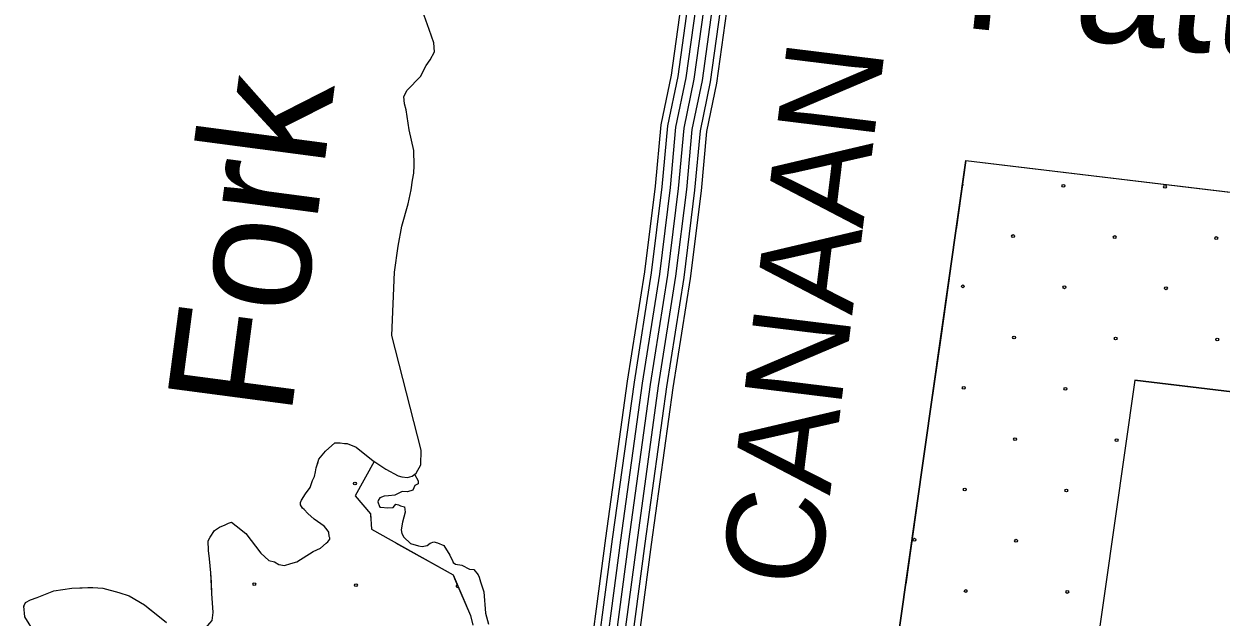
# Model space of a CAD drawing. Extents: x 1551132 to 1791609, y 378168 to 563823.
# Drawn here: x 1612726 to 1617256, y 452730 to 454976 of the extents above; entities that cross this region are included whole.
import ezdxf

# ---------------------------------------------------------------- set-up
doc = ezdxf.new("R2010")
doc.units = 0
for name, color, linetype in [('DESIGN - DRAINAGE - Bridges and Cross Drains Size Text', 7, 'Continuous'), ('DESIGN - EROSION CONTROL - Devices', 7, 'Continuous'), ('DESIGN - ROW - Right-of-Way and Easement Labels', 7, 'Continuous'), ('DESIGN - SCRATCH - User 1', 7, 'Continuous'), ('DESIGN - TRANSPORTATION - Text', 7, 'Continuous'), ('SURVEY - CONTOURS - Index with Text', 7, 'Continuous'), ('SURVEY - VEGETATION - Features with Text', 7, 'Continuous')]:
    doc.layers.add(name, color=color, linetype=linetype)

msp = doc.modelspace()

# ---------------------------------------------------------------- linework, layer by layer
at = {"layer": 'DESIGN - EROSION CONTROL - Devices'}
for centre in [(1616658.914, 454363.143), (1616658.914, 454363.143), (1617043.467, 454359.41), (1617043.467, 454359.41), (1616468.504, 454172.733), (1616468.504, 454172.733), (1616853.057, 454169), (1616853.057, 454169), (1617237.61, 454165.266), (1617237.61, 454165.266), (1616278.094, 453982.324), (1616278.094, 453982.324), (1616662.647, 453978.59), (1616662.647, 453978.59), (1617047.2, 453974.857), (1617047.2, 453974.857), (1616472.237, 453788.181), (1616472.237, 453788.181), (1616856.79, 453784.447), (1616856.79, 453784.447), (1617241.343, 453780.713), (1617241.343, 453780.713), (1616281.828, 453597.771), (1616281.828, 453597.771), (1616666.381, 453594.037), (1616666.381, 453594.037), (1616475.971, 453403.628), (1616475.971, 453403.628), (1616860.524, 453399.894), (1616860.524, 453399.894), (1613978.243, 453235.619), (1613978.243, 453235.619), (1616285.561, 453213.218), (1616285.561, 453213.218), (1616670.114, 453209.484), (1616670.114, 453209.484), (1616095.151, 453022.808), (1616095.151, 453022.808), (1616479.704, 453019.075), (1616479.704, 453019.075), (1613597.424, 452854.8), (1613597.424, 452854.8), (1613981.977, 452851.066), (1613981.977, 452851.066), (1616289.295, 452828.665), (1616289.295, 452828.665), (1616673.848, 452824.931), (1616673.848, 452824.931)]:
    msp.add_circle(centre, 5.28, dxfattribs=at)
for centre, start, end in [((1616274.361, 454366.877), 291.482825, 52.349678), ((1614366.53, 452847.333), 99.934576, 306.622871)]:
    msp.add_arc(centre, 5.28, start, end, dxfattribs=at)
at = {"layer": 'DESIGN - SCRATCH - User 1'}
for points in [[(1615757.501, 450709.305), (1616289.999, 454458.454)], [(1616289.999, 454458.454), (1618588.012, 454183.248)], [(1618588.012, 454183.248), (1618814.015, 453400.803), (1616929.351, 453626.507)], [(1616929.351, 453626.507), (1616398.636, 449889.934)], [(1613437.582, 452717.39), (1613441.882, 452747.407), (1613436.582, 452819.618), (1613433.341, 452897.811), (1613427.841, 452949.971), (1613424.158, 452982.08), (1613422.508, 453018.173), (1613430.649, 453032.115), (1613446.907, 453057.999), (1613465.04, 453069.841), (1613487.148, 453079.633), (1613499.214, 453085.516), (1613511.264, 453089.4), (1613529.138, 453075.183), (1613564.879, 453046.757), (1613622.195, 452972.013), (1613651.935, 452943.646), (1613673.91, 452939.412), (1613689.826, 452929.221), (1613711.801, 452924.987), (1613735.892, 452932.754), (1613757.958, 452938.537), (1613820.39, 452977.972), (1613847.506, 452990.664), (1613868.73, 453009.539), (1613875.364, 453014.748), (1613882.897, 453025.431), (1613882.547, 453029.49), (1613880.988, 453035.465), (1613879.147, 453051.524), (1613869.28, 453065.649), (1613861.356, 453073.749), (1613823.582, 453100.192), (1613799.782, 453122.484), (1613785.916, 453136.659), (1613779.966, 453142.734), (1613772.083, 453154.843), (1613771.574, 453163.527), (1613776.258, 453172.835), (1613790.499, 453196.736), (1613808.749, 453220.595), (1613817.007, 453246.562), (1613825.165, 453262.513), (1613828.798, 453280.096), (1613831.481, 453294.513), (1613835.606, 453306.497), (1613841.823, 453328.481), (1613866.131, 453358.29), (1613902.463, 453389.974), (1613922.479, 453389.774), (1613938.462, 453387.599), (1613949.304, 453387.024), (1613982.353, 453373.116), (1614045.901, 453322.356), (1614050.56, 453319.306), (1613978.445, 453189.086), (1614036.493, 453120.859), (1614040.843, 453062.791), (1614349.502, 452889.995), (1614415.992, 452735.449), (1614424.701, 452699.157)], [(1612768.639, 452668.205), (1612729.224, 452730.74), (1612725.607, 452770.857), (1612731.749, 452784.825), (1612749.857, 452794.658), (1612775.973, 452804.408), (1612838.263, 452829.817), (1612906.403, 452839.134), (1612986.484, 452842.31), (1613024.492, 452839.918), (1613084.374, 452823.259), (1613124.273, 452810.825), (1613181.98, 452776.158), (1613265.386, 452709.156)]]:
    msp.add_lwpolyline(points, dxfattribs=at)
at = {"layer": 'DESIGN - TRANSPORTATION - Text'}
for points in [[(1614128.392, 454036.283), (1614141.358, 454134.352), (1614156.108, 454210.354), (1614178.941, 454294.298), (1614191.474, 454348.275), (1614195.832, 454384.309), (1614201.032, 454410.276), (1614202.382, 454440.352), (1614200.932, 454496.487), (1614183.682, 454574.822), (1614172.416, 454651.099), (1614165.324, 454673.45), (1614162.683, 454700.65), (1614175.141, 454725.226), (1614225.681, 454776.811), (1614248.106, 454818.662), (1614262.331, 454840.562), (1614278.63, 454870.455), (1614276.964, 454904.539), (1614259.439, 454954.824), (1614234.106, 455025.234)], [(1613437.582, 452717.39), (1613441.882, 452747.407), (1613436.582, 452819.618), (1613433.341, 452897.811), (1613427.841, 452949.971), (1613424.158, 452982.08), (1613422.508, 453018.173), (1613430.649, 453032.115), (1613446.907, 453057.999), (1613465.04, 453069.841), (1613487.148, 453079.633), (1613499.214, 453085.516), (1613511.264, 453089.4), (1613529.138, 453075.183), (1613564.879, 453046.757), (1613622.195, 452972.013), (1613651.935, 452943.646), (1613673.91, 452939.412), (1613689.826, 452929.221), (1613711.801, 452924.987), (1613735.892, 452932.754), (1613757.958, 452938.537), (1613820.39, 452977.972), (1613847.506, 452990.664), (1613868.73, 453009.539), (1613875.364, 453014.748), (1613882.897, 453025.431), (1613882.547, 453029.49), (1613880.988, 453035.465), (1613879.147, 453051.524), (1613869.28, 453065.649), (1613861.356, 453073.749), (1613823.582, 453100.192), (1613799.782, 453122.484), (1613785.916, 453136.659), (1613779.966, 453142.734), (1613772.083, 453154.843), (1613771.574, 453163.527), (1613776.258, 453172.835), (1613790.499, 453196.736), (1613808.749, 453220.595), (1613817.007, 453246.562), (1613825.165, 453262.513), (1613828.798, 453280.096), (1613831.481, 453294.513), (1613835.606, 453306.497), (1613841.823, 453328.481), (1613866.131, 453358.29), (1613902.463, 453389.974), (1613922.479, 453389.774), (1613938.462, 453387.599), (1613949.304, 453387.024), (1613982.353, 453373.116), (1614045.901, 453322.356), (1614095.625, 453289.772), (1614141.416, 453265.255), (1614155.382, 453261.096), (1614177.373, 453258.863), (1614194.456, 453263.846), (1614209.556, 453274.563), (1614227.872, 453306.439), (1614228.414, 453361.615), (1614117.592, 453796.31), (1614128.392, 454036.283)], [(1614204.039, 453270.646), (1614217.281, 453246.429), (1614217.164, 453234.404), (1614205.098, 453228.52), (1614196.923, 453210.562), (1614176.848, 453204.761), (1614156.84, 453204.97), (1614128.683, 453191.228), (1614104.65, 453189.478), (1614088.617, 453187.636), (1614072.551, 453181.794), (1614065.668, 453171.46), (1614064.393, 453165.844), (1614070.442, 453148.06), (1614072.351, 453146.151), (1614076.201, 453145.676), (1614102.2, 453143.401), (1614122.233, 453145.201), (1614132.349, 453157.118), (1614142.341, 453155.01), (1614150.307, 453150.927), (1614166.274, 453146.752), (1614168.082, 453126.693), (1614157.707, 453088.717), (1614153.424, 453060.708), (1614155.29, 453046.657), (1614163.157, 453032.549), (1614188.94, 453008.231), (1614218.881, 452999.906), (1614232.872, 452997.756), (1614250.921, 453001.573), (1614263.005, 453009.465), (1614277.071, 453015.331), (1614291.037, 453011.181), (1614314.953, 453000.914), (1614336.619, 452964.614), (1614348.394, 452940.438), (1614350.352, 452936.413), (1614358.302, 452930.321), (1614382.277, 452926.063), (1614412.151, 452911.721), (1614428.142, 452909.554), (1614443.959, 452889.345), (1614447.883, 452881.295), (1614453.708, 452863.194), (1614465.35, 452824.993), (1614472.566, 452744.758), (1614484.166, 452702.548)], [(1612768.639, 452668.205), (1612729.224, 452730.74), (1612725.607, 452770.857), (1612731.749, 452784.825), (1612749.857, 452794.658), (1612775.973, 452804.408), (1612838.263, 452829.817), (1612906.403, 452839.134), (1612986.484, 452842.31), (1613024.492, 452839.918), (1613084.374, 452823.259), (1613124.273, 452810.825), (1613181.98, 452776.158), (1613265.386, 452709.156)]]:
    msp.add_lwpolyline(points, dxfattribs=at)
at = {"layer": 'SURVEY - CONTOURS - Index with Text'}
for points in [[(1615249.258, 455320.109), (1615174.509, 454781.736), (1615135.585, 454593.882), (1615114.219, 454362.1), (1615074.186, 454036.8), (1615008.712, 453623.448), (1614926.606, 453028.207), (1614844.241, 452407.533), (1614761.575, 451755.674), (1614637.986, 450886.084), (1614629.053, 450822.358)], [(1615274.757, 455316.825), (1615199.867, 454777.353), (1615161.059, 454590.081), (1615139.793, 454359.35), (1615099.652, 454033.217), (1615034.153, 453619.673), (1614952.088, 453024.757), (1614869.748, 452404.216), (1614787.058, 451752.249), (1614663.452, 450882.484), (1614654.886, 450821.416)], [(1615305.506, 455312.867), (1615230.425, 454772.07), (1615191.767, 454585.498), (1615170.617, 454356.034), (1615130.36, 454028.892), (1615064.819, 453615.131), (1614982.813, 453020.599), (1614900.489, 452400.232), (1614817.782, 451748.115), (1614694.151, 450878.151), (1614686.218, 450821.583)], [(1615336.256, 455308.909), (1615260.99, 454766.786), (1615222.475, 454580.915), (1615201.442, 454352.717), (1615161.059, 454024.575), (1615095.485, 453610.589), (1615013.529, 453016.44), (1614931.23, 452396.241), (1614848.507, 451743.982), (1614724.842, 450873.818), (1614612.061, 450069.646), (1614520.671, 449367.403)], [(1615336.256, 455308.909), (1615260.99, 454766.786), (1615222.475, 454580.915), (1615201.442, 454352.717), (1615161.059, 454024.575), (1615095.485, 453610.589), (1615013.529, 453016.44), (1614931.23, 452396.241), (1614848.507, 451743.982), (1614724.842, 450873.818), (1614716.884, 450817.058)], [(1615367.005, 455304.95), (1615291.556, 454761.503), (1615253.182, 454576.331), (1615232.266, 454349.4), (1615191.758, 454020.258), (1615126.151, 453606.047), (1615044.245, 453012.282), (1614961.971, 452392.249), (1614879.231, 451739.849), (1614755.533, 450869.484), (1614747.867, 450814.816)], [(1615397.754, 455300.992), (1615322.114, 454756.219), (1615283.89, 454571.748), (1615263.09, 454346.083), (1615222.466, 454015.933), (1615156.817, 453601.506), (1615074.969, 453008.123), (1614992.712, 452388.266), (1614909.955, 451735.715), (1614786.233, 450865.151), (1614778.499, 450810.033)], [(1615422.262, 455297.842), (1615346.488, 454752.011), (1615308.373, 454568.098), (1615287.665, 454343.442), (1615246.94, 454012.491), (1615181.267, 453597.881), (1615099.46, 453004.815), (1615017.228, 452385.082), (1614934.446, 451732.423), (1614810.707, 450861.692), (1614803.032, 450806.941)]]:
    msp.add_lwpolyline(points, dxfattribs=at)
at = {"layer": 'SURVEY - VEGETATION - Features with Text'}
for points in [[(1616289.999, 454458.454), (1615757.501, 450709.305)], [(1616289.999, 454458.454), (1616252.875, 454197.072)], [(1616289.999, 454458.454), (1620078.86, 454004.711)], [(1616289.999, 454458.454), (1616552.118, 454427.061)], [(1616701.056, 454409.228), (1616963.175, 454377.835)], [(1616963.175, 454377.835), (1617225.294, 454346.443)], [(1616231.784, 454048.56), (1616194.66, 453787.169)], [(1616194.66, 453787.169), (1616157.535, 453525.788)], [(1616929.351, 453626.507), (1616398.636, 449889.934)], [(1616929.351, 453626.507), (1620716.661, 453172.948)], [(1613437.582, 452717.39), (1613441.882, 452747.407), (1613436.582, 452819.618), (1613433.341, 452897.811), (1613427.841, 452949.971), (1613424.158, 452982.08), (1613422.508, 453018.173), (1613430.649, 453032.115), (1613446.907, 453057.999), (1613465.04, 453069.841), (1613487.148, 453079.633), (1613499.214, 453085.516), (1613511.264, 453089.4), (1613529.138, 453075.183), (1613564.879, 453046.757), (1613622.195, 452972.013), (1613651.935, 452943.646), (1613673.91, 452939.412), (1613689.826, 452929.221), (1613711.801, 452924.987), (1613735.892, 452932.754), (1613757.958, 452938.537), (1613820.39, 452977.972), (1613847.506, 452990.664), (1613868.73, 453009.539), (1613875.364, 453014.748), (1613882.897, 453025.431), (1613882.547, 453029.49), (1613880.988, 453035.465), (1613879.147, 453051.524), (1613869.28, 453065.649), (1613861.356, 453073.749), (1613823.582, 453100.192), (1613799.782, 453122.484), (1613785.916, 453136.659), (1613779.966, 453142.734), (1613772.083, 453154.843), (1613771.574, 453163.527), (1613776.258, 453172.835), (1613790.499, 453196.736), (1613808.749, 453220.595), (1613817.007, 453246.562), (1613825.165, 453262.513), (1613828.798, 453280.096), (1613831.481, 453294.513), (1613835.606, 453306.497), (1613841.823, 453328.481), (1613866.131, 453358.29), (1613902.463, 453389.974), (1613922.479, 453389.774), (1613938.462, 453387.599), (1613949.304, 453387.024), (1613982.353, 453373.116), (1614045.901, 453322.356), (1614050.56, 453319.306), (1613978.445, 453189.086), (1614036.493, 453120.859), (1614040.843, 453062.791), (1614349.502, 452889.995), (1614415.992, 452735.449), (1614424.701, 452699.157)], [(1613836.323, 453309.047), (1613841.823, 453328.481), (1613866.131, 453358.29), (1613902.463, 453389.974), (1613922.479, 453389.774), (1613938.462, 453387.599), (1613949.304, 453387.024), (1613982.353, 453373.116), (1614040.385, 453326.764)], [(1616136.436, 453377.275), (1616099.311, 453115.894)], [(1614040.377, 453326.773), (1614045.901, 453322.356), (1614050.56, 453319.306), (1613978.445, 453189.086), (1614036.493, 453120.859), (1614037.46, 453107.967)], [(1613831.623, 452983.23), (1613847.506, 452990.664), (1613868.73, 453009.539), (1613875.364, 453014.748), (1613882.897, 453025.431), (1613882.547, 453029.49), (1613880.988, 453035.465), (1613879.147, 453051.524), (1613869.28, 453065.649), (1613861.356, 453073.749), (1613823.582, 453100.192), (1613799.782, 453122.484), (1613785.916, 453136.659), (1613779.966, 453142.734), (1613772.083, 453154.843), (1613771.574, 453163.527), (1613776.258, 453172.835), (1613776.749, 453173.66)], [(1616099.311, 453115.894), (1616062.187, 452854.512)], [(1613434.857, 452861.202), (1613433.341, 452897.811), (1613427.841, 452949.971), (1613424.158, 452982.08), (1613422.508, 453018.173), (1613430.649, 453032.115), (1613446.907, 453057.999), (1613465.04, 453069.841), (1613487.148, 453079.633), (1613499.214, 453085.516), (1613499.689, 453085.666)], [(1614132.199, 453011.648), (1614349.502, 452889.995), (1614355.411, 452876.253)], [(1613607.07, 452991.739), (1613622.195, 452972.013), (1613651.935, 452943.646), (1613673.91, 452939.412), (1613689.826, 452929.221), (1613711.801, 452924.987), (1613735.892, 452932.754), (1613757.958, 452938.537), (1613820.39, 452977.972), (1613831.631, 452983.23)], [(1614355.411, 452876.261), (1614415.992, 452735.449), (1614424.701, 452699.157)], [(1612768.639, 452668.205), (1612729.224, 452730.74), (1612725.607, 452770.857), (1612731.749, 452784.825), (1612749.857, 452794.658), (1612775.973, 452804.408), (1612838.263, 452829.817), (1612906.403, 452839.134), (1612986.484, 452842.31), (1613024.492, 452839.918), (1613084.374, 452823.259), (1613124.273, 452810.825), (1613181.98, 452776.158), (1613265.386, 452709.156)], [(1612725.882, 452767.791), (1612725.607, 452770.857), (1612731.749, 452784.825), (1612749.857, 452794.658), (1612775.973, 452804.408), (1612838.263, 452829.817), (1612906.403, 452839.134), (1612967.485, 452841.559)], [(1612967.476, 452841.559), (1612986.484, 452842.31), (1613024.492, 452839.918), (1613084.374, 452823.259), (1613124.273, 452810.825), (1613181.98, 452776.158), (1613209.754, 452753.849)], [(1613336.968, 452676.755), (1613355.067, 452670.147), (1613377.117, 452673.93), (1613395.15, 452675.747), (1613415.541, 452690.831), (1613429.482, 452707.456), (1613437.582, 452717.39), (1613441.882, 452747.407), (1613436.582, 452819.618), (1613434.857, 452861.21)]]:
    msp.add_lwpolyline(points, dxfattribs=at)

# ---------------------------------------------------------------- texts
at = {"layer": 'DESIGN - DRAINAGE - Bridges and Cross Drains Size Text'}
for s, height, rotation, p in [('Patterson', 474.989, 354.017297, (1616266.415, 454963.774)), ('Fork', 475.0121, 82.468208, (1613735.367, 453482.06))]:
    msp.add_text(s, height=height, rotation=rotation, dxfattribs=at).set_placement(p)
at = {"layer": 'DESIGN - ROW - Right-of-Way and Easement Labels'}
msp.add_text('CANAAN', height=370.0094, rotation=82.983256, dxfattribs=at).set_placement((1615731.862, 452833.669))

doc.saveas('drawing.dxf')
